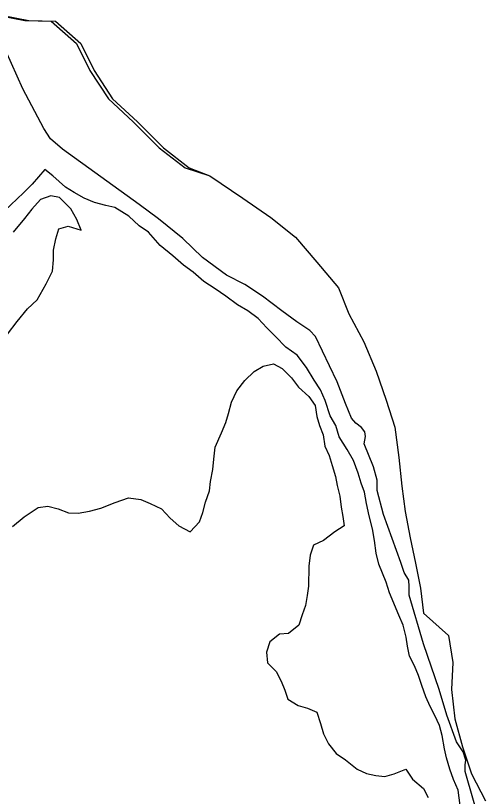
# Model space of a CAD drawing. Extents: x 0 to 34, y 0 to 22.
# Drawn here: x 2.6929 to 2.8717, y 15.9834 to 16.2806 of the extents above; entities that cross this region are included whole.
import ezdxf

# ---------------------------------------------------------------- set-up
doc = ezdxf.new("R2010")
doc.units = 0
for name, color, linetype in [('GM_X_Corporation', 7, 'Continuous'), ('GM_X_Major_Lake', 7, 'Continuous'), ('GM_X_Minor_Lake', 7, 'Continuous'), ('GM_X_Minor_River', 7, 'Continuous')]:
    doc.layers.add(name, color=color, linetype=linetype)

msp = doc.modelspace()

# ---------------------------------------------------------------- linework, layer by layer
at = {"layer": 'GM_X_Corporation'}
msp.add_lwpolyline([(2.87003, 15.97178), (2.86397, 15.99293), (2.86397, 15.99539), (2.86429, 15.99724), (2.86326, 16.00042), (2.86069, 16.00422), (2.85699, 16.01439), (2.85412, 16.02414), (2.84816, 16.0415), (2.84272, 16.06008), (2.84272, 16.06337), (2.84262, 16.06573), (2.84077, 16.06861), (2.83954, 16.07241), (2.83286, 16.09079), (2.8305, 16.09982), (2.8305, 16.10383), (2.82906, 16.10886), (2.82557, 16.11769), (2.82608, 16.12046), (2.82578, 16.12221), (2.82455, 16.12385), (2.82239, 16.1255), (2.82075, 16.12734), (2.81849, 16.13299), (2.8153, 16.1412), (2.81233, 16.14737), (2.80709, 16.15846), (2.80483, 16.16072), (2.7999, 16.16411), (2.79425, 16.16831), (2.78686, 16.17386), (2.78019, 16.17828), (2.7731, 16.18187), (2.76396, 16.18854), (2.75657, 16.19584), (2.74722, 16.20323), (2.73993, 16.20877), (2.71067, 16.22982), (2.70615, 16.23373), (2.70358, 16.23763), (2.69557, 16.25272), (2.6892, 16.2672)], dxfattribs=at)
msp.add_lwpolyline([(2.87003, 15.97178), (2.86397, 15.99293), (2.86397, 15.99539), (2.86429, 15.99724), (2.86326, 16.00042), (2.86069, 16.00422), (2.85699, 16.01439), (2.85412, 16.02414), (2.84816, 16.0415), (2.84272, 16.06008), (2.84272, 16.06337), (2.84262, 16.06573), (2.84077, 16.06861), (2.83954, 16.07241), (2.83286, 16.09079), (2.8305, 16.09982), (2.8305, 16.10383), (2.82906, 16.10886), (2.82557, 16.11769), (2.82608, 16.12046), (2.82578, 16.12221), (2.82455, 16.12385), (2.82239, 16.1255), (2.82075, 16.12734), (2.81849, 16.13299), (2.8153, 16.1412), (2.81233, 16.14737), (2.80709, 16.15846), (2.80483, 16.16072), (2.7999, 16.16411), (2.79425, 16.16831), (2.78686, 16.17386), (2.78019, 16.17828), (2.7731, 16.18187), (2.76396, 16.18854), (2.75657, 16.19584), (2.74722, 16.20323), (2.73993, 16.20877), (2.71067, 16.22982), (2.70615, 16.23373), (2.70358, 16.23763), (2.69557, 16.25272), (2.6892, 16.2672)], dxfattribs=at)
at = {"layer": 'GM_X_Major_Lake'}
for points in [[(2.68648, 16.28062), (2.69633, 16.27873), (2.70638, 16.27854), (2.71605, 16.26999), (2.72117, 16.25974), (2.72818, 16.24892), (2.73766, 16.24019), (2.74752, 16.23031), (2.75737, 16.22272)], [(2.68811, 16.28062), (2.69796, 16.27873), (2.70801, 16.27854), (2.71767, 16.26999), (2.72279, 16.25974), (2.72981, 16.24892), (2.73929, 16.24019), (2.74914, 16.23031), (2.759, 16.22272)], [(2.75737, 16.22272), (2.76685, 16.21968), (2.77936, 16.21114), (2.78997, 16.20374), (2.79945, 16.19633), (2.8076, 16.18684), (2.81575, 16.17697), (2.81974, 16.16709), (2.82543, 16.15646), (2.83016, 16.14526), (2.83396, 16.13425), (2.83718, 16.12399), (2.8387, 16.11241), (2.83984, 16.10158), (2.84117, 16.0919), (2.84306, 16.08184), (2.84515, 16.07215), (2.84705, 16.06266), (2.84818, 16.05316), (2.85766, 16.04462), (2.85937, 16.03436), (2.8588, 16.02411), (2.86013, 16.01291), (2.86298, 16.00227), (2.86639, 15.99202), (2.8717, 15.98177)], [(2.759, 16.22272), (2.76685, 16.21968), (2.77936, 16.21114), (2.78997, 16.20374), (2.79945, 16.19633), (2.8076, 16.18684), (2.81575, 16.17697), (2.81974, 16.16709), (2.82543, 16.15646), (2.83016, 16.14526), (2.83396, 16.13425), (2.83718, 16.12399), (2.8387, 16.11241), (2.83984, 16.10158), (2.84117, 16.0919), (2.84306, 16.08184), (2.84515, 16.07215), (2.84705, 16.06266), (2.84818, 16.05316), (2.85766, 16.04462), (2.85937, 16.03436), (2.8588, 16.02411), (2.86013, 16.01291), (2.86298, 16.00227), (2.86639, 15.99202), (2.8717, 15.98177)]]:
    msp.add_lwpolyline(points, dxfattribs=at)
at = {"layer": 'GM_X_Minor_Lake'}
msp.add_lwpolyline([(2.68974, 16.15933), (2.69349, 16.16416), (2.69742, 16.16899), (2.70113, 16.17249), (2.70453, 16.17847), (2.70694, 16.18334), (2.70726, 16.1877), (2.70736, 16.19131), (2.70824, 16.19565), (2.7093, 16.19942), (2.71294, 16.20046), (2.71783, 16.19899), (2.71624, 16.20302), (2.71389, 16.20708), (2.70964, 16.21138), (2.70624, 16.21205), (2.70241, 16.21064), (2.69907, 16.20694), (2.69632, 16.20341), (2.69199, 16.19821)], dxfattribs=at)
at = {"layer": 'GM_X_Minor_River'}
for points in [[(2.70401, 16.22203), (2.69915, 16.21643), (2.69583, 16.21311), (2.68861, 16.20629)], [(2.85248, 16.01424), (2.85068, 16.01771), (2.84908, 16.02137), (2.84749, 16.0256), (2.84627, 16.02943), (2.84466, 16.03309), (2.84287, 16.03675), (2.84203, 16.04057), (2.84156, 16.04401), (2.84036, 16.0486), (2.83876, 16.05245), (2.83521, 16.06091), (2.83399, 16.06493), (2.83115, 16.07185), (2.83013, 16.07606), (2.82951, 16.08083), (2.82868, 16.08522), (2.8275, 16.0902), (2.8265, 16.09498), (2.82567, 16.09918), (2.82443, 16.10263), (2.82322, 16.10647), (2.82145, 16.11127), (2.81911, 16.11552), (2.81602, 16.12035), (2.81481, 16.12457), (2.81264, 16.12824), (2.81072, 16.13418), (2.80893, 16.13823), (2.80657, 16.1419), (2.80367, 16.14674), (2.80001, 16.1514), (2.79573, 16.15437), (2.79186, 16.15848), (2.78853, 16.1618), (2.78522, 16.16532), (2.78131, 16.16828), (2.77739, 16.17048), (2.77293, 16.17384), (2.76883, 16.17662), (2.76454, 16.1794), (2.76047, 16.18294), (2.75675, 16.1857), (2.75268, 16.18924), (2.74785, 16.19318), (2.74344, 16.19825), (2.7399, 16.20063), (2.73602, 16.20435), (2.73061, 16.20755), (2.72721, 16.2084), (2.72288, 16.20948), (2.71894, 16.21111), (2.7152, 16.21331), (2.71184, 16.21531), (2.70703, 16.21962), (2.70401, 16.22203)], [(2.69164, 16.08614), (2.69611, 16.08981), (2.70153, 16.09345), (2.70515, 16.09391), (2.70911, 16.09285), (2.71305, 16.09141), (2.71666, 16.0913), (2.72104, 16.09194), (2.72526, 16.09314), (2.73082, 16.09526), (2.73581, 16.09702), (2.74054, 16.0965), (2.7441, 16.09488), (2.74841, 16.09286), (2.75173, 16.08934), (2.75506, 16.0864), (2.75936, 16.08418), (2.76288, 16.08788), (2.76413, 16.09145), (2.76519, 16.09541), (2.76664, 16.09974), (2.76712, 16.10334), (2.76801, 16.10787), (2.76831, 16.11185), (2.76882, 16.1164), (2.77126, 16.12184), (2.77289, 16.12578), (2.77393, 16.12917), (2.77501, 16.13351), (2.77703, 16.13782), (2.78018, 16.14172), (2.78369, 16.14522), (2.78717, 16.14721), (2.79099, 16.14805), (2.79435, 16.14625), (2.79786, 16.14273), (2.80061, 16.13923), (2.8045, 16.13569), (2.80686, 16.13221), (2.8075, 16.12801), (2.80854, 16.12456), (2.80996, 16.1211), (2.8106, 16.11671), (2.81221, 16.11324), (2.81343, 16.10941), (2.81464, 16.1052), (2.8153, 16.10176), (2.81632, 16.09774), (2.81677, 16.09355), (2.81743, 16.08992), (2.8179, 16.08648), (2.81442, 16.08411), (2.81014, 16.08082), (2.8063, 16.07903), (2.80505, 16.07527), (2.80455, 16.0711), (2.80434, 16.06351), (2.80385, 16.05991), (2.80318, 16.05613), (2.80193, 16.05256), (2.80068, 16.0486), (2.7968, 16.04549), (2.79337, 16.04521), (2.78968, 16.04227), (2.78843, 16.03832), (2.7887, 16.03432), (2.79202, 16.031), (2.794, 16.02733), (2.79542, 16.02387), (2.79646, 16.02042), (2.80038, 16.01803), (2.80396, 16.01697), (2.80752, 16.01554), (2.80892, 16.01113), (2.81014, 16.0073), (2.81193, 16.00345), (2.81486, 15.99975), (2.8184, 15.99737), (2.82285, 15.99382), (2.82641, 15.9922), (2.83, 15.99134), (2.8334, 15.99105), (2.83704, 15.99208), (2.84146, 15.99385), (2.844, 15.98998), (2.84808, 15.98644), (2.84988, 15.98297)], [(2.86213, 15.97996), (2.86135, 15.98587), (2.85957, 15.98991), (2.85816, 15.99375), (2.85696, 15.99816), (2.85611, 16.0016), (2.8553, 16.00656), (2.85427, 16.01039), (2.85248, 16.01424)]]:
    msp.add_lwpolyline(points, dxfattribs=at)

doc.saveas('drawing.dxf')
